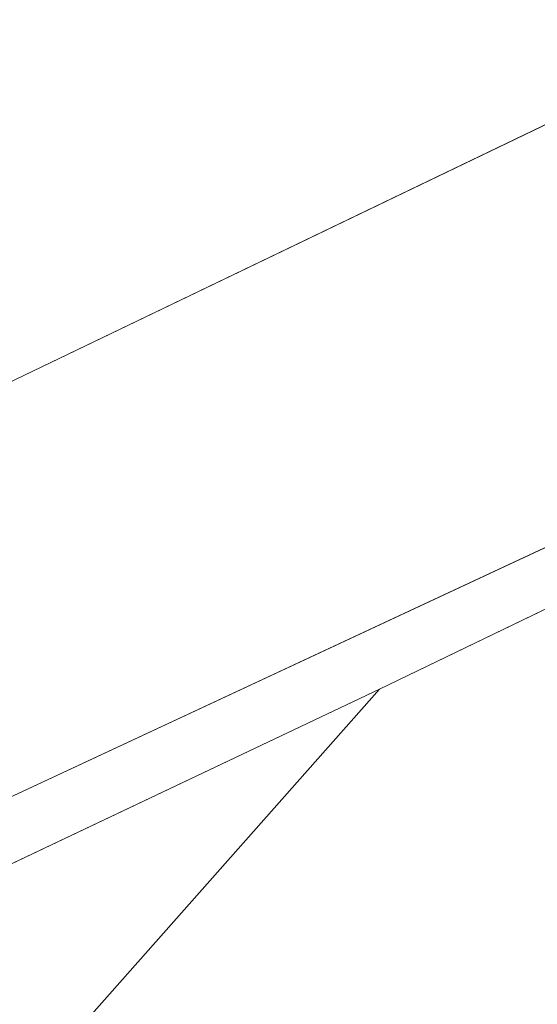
# Model space of a CAD drawing. Header units: metres. Extents: x 163543 to 168130, y 402678 to 405437.
# Tile 682 of 1056: x 165512 to 165518, y 403912 to 403923. Entities that reach past the tile are written whole.
import ezdxf

# ---------------------------------------------------------------- set-up
doc = ezdxf.new("R2010")
doc.units = ezdxf.units.M
for name, color, linetype, lineweight in [('X-CA190022.004-UO-BGT_Ondergrond$0$GE_203_VGOHaag_Lijn_GEM', 253, 'X-CA190022.004-UO-BGT_Ondergrond$0$Heg', 9), ('X-CA190022.004-UO-BGT_Ondergrond$0$GE_401_OTDErf_Vlak_GEM', 253, 'Continuous', 9), ('X-CA190022.004-UO-BGT_Ondergrond$0$GE_479_BTDGroenvoorziening_grasenkruida_GEM', 253, 'Continuous', 9), ('X-CA190022.004-UO-KAD_Percelen$0$B-WE-KG-GRENS_PERCEEL-GV', 150, 'Continuous', 9)]:
    doc.layers.add(name, color=color, linetype=linetype, lineweight=lineweight)
doc.linetypes.add('X-CA190022.004-UO-BGT_Ondergrond$0$Heg', pattern='A,5,-1.5,[2,dgnlstyle-meierijstad.shx,S=0.007937,R=45,X=0,Y=0],-1.5', length=8)

msp = doc.modelspace()

# ---------------------------------------------------------------- linework, layer by layer
at = {"layer": 'X-CA190022.004-UO-BGT_Ondergrond$0$GE_203_VGOHaag_Lijn_GEM'}
msp.add_line((165499.634, 403908.667), (165524.544, 403920.283), dxfattribs=at)
at = {"layer": 'X-CA190022.004-UO-BGT_Ondergrond$0$GE_401_OTDErf_Vlak_GEM', "flags": 128}
msp.add_lwpolyline([(165499.634, 403908.667), (165524.544, 403920.283), (165523.107, 403917.625), (165542.892, 403898.827)], dxfattribs=at)
at = {"layer": 'X-CA190022.004-UO-BGT_Ondergrond$0$GE_479_BTDGroenvoorziening_grasenkruida_GEM', "flags": 128}
msp.add_lwpolyline([(165524.544, 403920.283), (165499.634, 403908.667), (165487.482, 403902.701), (165501.75, 403890.633), (165504.2, 403888.18), (165503.307, 403887.747), (165502.733, 403887.468), (165468.64, 403870.919), (165469.04, 403872.87), (165470.412, 403879.566)], dxfattribs=at)
at = {"layer": 'X-CA190022.004-UO-KAD_Percelen$0$B-WE-KG-GRENS_PERCEEL-GV', "flags": 128}
for points in [[(165198.984, 403783.721), (165203.794, 403770.499), (165219.371, 403778.022), (165261.19, 403798.093), (165312.395, 403823.042), (165377.01, 403853.973), (165439.548, 403884.215), (165525.447, 403925.461), (165513.006, 403935.006), (165505.996, 403931.629), (165504.764, 403934.187), (165372.327, 403871.117), (165276.3, 403823), (165276.248, 403824.924), (165211.72, 403793.834), (165208.803, 403792.162), (165203.98, 403789.794), (165205.414, 403786.827)], [(165206.02, 403764.38), (165414.648, 403867.011), (165488.008, 403902.301), (165500.095, 403908.046), (165516.162, 403915.666), (165529.8, 403922.245), (165525.447, 403925.461), (165439.548, 403884.215), (165377.01, 403853.973), (165312.395, 403823.042), (165261.19, 403798.093), (165219.371, 403778.022), (165203.794, 403770.499)], [(165562.785, 403891.484), (165545.723, 403906.991), (165529.8, 403922.245), (165516.162, 403915.666), (165512.226, 403911.222), (165551.363, 403877.959)], [(165516.162, 403915.666), (165500.095, 403908.046), (165505.303, 403903.521), (165512.226, 403911.222)]]:
    msp.add_lwpolyline(points, close=True, dxfattribs=at)

doc.saveas('drawing.dxf')
